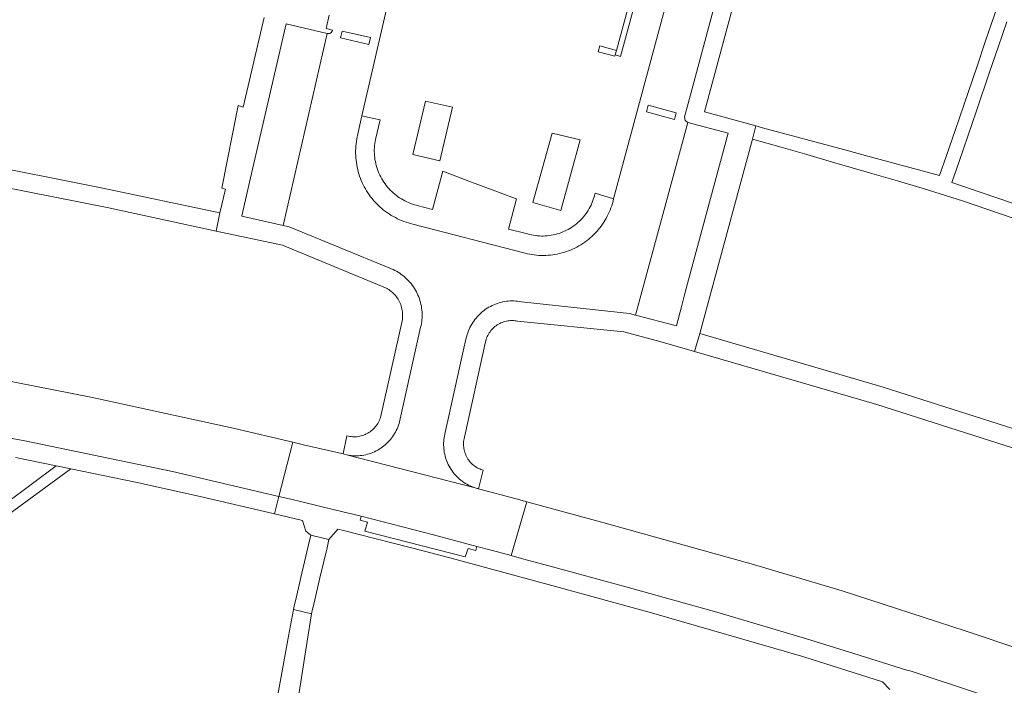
# Model space of a CAD drawing. Extents: x 146402 to 164798, y 455483 to 464134.
# Tile 419 of 575: x 157733 to 157840, y 461876 to 461948. Entities that reach past the tile are written whole.
import ezdxf

# ---------------------------------------------------------------- set-up
doc = ezdxf.new("R2010")
doc.units = 0
doc.header["$LTSCALE"] = 0.2
for name, color, linetype, lineweight in [('B-XX-VH-VERHARDING_ASFALT-GV', 252, 'CONTINUOUS', 18), ('B-XX-VH-VERHARDING_BETONSTRAATSTEEN-GV', 252, 'CONTINUOUS', 18), ('B-XX-VH-VERHARDING_FUNDERING_ZAND-GV', 252, 'CONTINUOUS', 18), ('B-XX-VH-VERHARDING_TEGEL-GV', 252, 'CONTINUOUS', 18), ('B-XX-VH-VERHARDING_TEGEL_RUBBER-GV', 252, 'CONTINUOUS', 18)]:
    doc.layers.add(name, color=color, linetype=linetype, lineweight=lineweight)

msp = doc.modelspace()

# ---------------------------------------------------------------- linework, layer by layer
at = {"layer": 'B-XX-VH-VERHARDING_ASFALT-GV'}
for points in [[(157770.9, 461946.211), (157767.814, 461946.905), (157767.639, 461946.194), (157770.71, 461945.482)], [(157763.65, 461902.096), (157762.462, 461902.375), (157760.946, 461896.506), (157762.103, 461896.236), (157763.591, 461895.889), (157767.002, 461895.039), (157769.879, 461894.362), (157769.882, 461894.361), (157777.72, 461892.336), (157782.434, 461891.085), (157784.121, 461890.637), (157786.145, 461890.092), (157787.837, 461895.917), (157786.69, 461896.228), (157782.588, 461897.337), (157782.524, 461897.353), (157782.448, 461897.373), (157782.258, 461897.43), (157768.431, 461900.973), (157767.927, 461901.121)]]:
    msp.add_lwpolyline(points, close=True, dxfattribs=at)
for points in [[(157731.841, 461902.81), (157733.234, 461902.554), (157749.435, 461899.19), (157760.946, 461896.506), (157762.462, 461902.375), (157756.001, 461903.893), (157740.578, 461907.245), (157722.498, 461910.795)], [(157855.727, 461875.015), (157841.517, 461879.893), (157841.492, 461879.902), (157835.35, 461881.962), (157822.028, 461886.282), (157812.414, 461889.118), (157796.081, 461893.687), (157787.837, 461895.917), (157786.145, 461890.092), (157787.503, 461889.727), (157790.63, 461888.888), (157798.324, 461886.802), (157808.446, 461883.954), (157818.058, 461881.13), (157823.278, 461879.496), (157829.017, 461877.681), (157829.517, 461877.59), (157836.783, 461875.164)]]:
    msp.add_lwpolyline(points, dxfattribs=at)
at = {"layer": 'B-XX-VH-VERHARDING_BETONSTRAATSTEEN-GV'}
for points in [[(157803.979, 461953.798), (157797.244, 461928.731), (157797.185, 461928.487), (157797.118, 461928.246), (157797.043, 461928.007), (157796.961, 461927.77), (157796.872, 461927.536), (157796.775, 461927.305), (157796.67, 461927.077), (157796.558, 461926.852), (157796.44, 461926.632), (157796.314, 461926.415), (157796.181, 461926.202), (157796.042, 461925.994), (157795.896, 461925.79), (157795.744, 461925.591), (157795.585, 461925.397), (157795.421, 461925.208), (157795.25, 461925.024), (157795.073, 461924.846), (157794.891, 461924.674), (157794.704, 461924.508), (157794.511, 461924.347), (157794.314, 461924.193), (157794.111, 461924.045), (157793.904, 461923.904), (157793.693, 461923.77), (157793.477, 461923.642), (157793.258, 461923.521), (157793.034, 461923.408), (157792.807, 461923.301), (157792.577, 461923.202), (157792.344, 461923.11), (157792.108, 461923.026), (157791.869, 461922.949), (157791.628, 461922.88), (157791.385, 461922.819), (157791.14, 461922.765), (157790.894, 461922.719), (157790.646, 461922.681), (157790.397, 461922.652), (157790.148, 461922.63), (157789.898, 461922.615), (157789.647, 461922.609), (157789.396, 461922.611), (157789.146, 461922.622), (157788.896, 461922.639), (157788.647, 461922.666), (157788.398, 461922.699), (157788.151, 461922.741), (157787.905, 461922.791), (157787.661, 461922.848), (157787.529, 461922.883), (157775.489, 461926.007), (157775.243, 461926.068), (157774.999, 461926.137), (157774.758, 461926.213), (157774.519, 461926.297), (157774.283, 461926.389), (157774.05, 461926.488), (157773.82, 461926.594), (157773.594, 461926.708), (157773.371, 461926.828), (157773.152, 461926.956), (157772.938, 461927.09), (157772.727, 461927.232), (157772.522, 461927.379), (157772.321, 461927.533), (157772.125, 461927.694), (157771.934, 461927.86), (157771.749, 461928.033), (157771.569, 461928.211), (157771.394, 461928.395), (157771.226, 461928.584), (157771.064, 461928.778), (157770.908, 461928.978), (157770.758, 461929.182), (157770.615, 461929.391), (157770.479, 461929.604), (157770.349, 461929.822), (157770.226, 461930.043), (157770.111, 461930.269), (157770.002, 461930.498), (157769.901, 461930.73), (157769.807, 461930.965), (157769.721, 461931.203), (157769.642, 461931.444), (157769.571, 461931.687), (157769.508, 461931.932), (157769.452, 461932.179), (157769.404, 461932.428), (157769.364, 461932.678), (157769.332, 461932.929), (157769.308, 461933.181), (157769.292, 461933.434), (157769.284, 461933.687), (157769.284, 461933.94), (157769.292, 461934.193), (157769.308, 461934.446), (157769.332, 461934.698), (157769.363, 461934.949), (157769.403, 461935.199), (157769.451, 461935.448), (157769.49, 461935.627), (157769.974, 461937.727), (157783.456, 461996.166)], [(157766.407, 461948.658), (157766.076, 461947.215), (157766.784, 461947.03), (157766.772, 461946.979), (157766.75, 461946.921), (157766.721, 461946.867), (157766.686, 461946.818), (157766.644, 461946.773), (157766.597, 461946.734), (157766.545, 461946.702), (157766.489, 461946.677), (157766.431, 461946.659), (157766.371, 461946.648), (157766.309, 461946.646), (157766.249, 461946.652), (157766.189, 461946.666), (157761.43, 461925.868), (157762.079, 461925.721), (157772.976, 461921.244), (157773.144, 461921.177), (157773.335, 461921.092), (157773.523, 461921.001), (157773.707, 461920.902), (157773.888, 461920.796), (157774.064, 461920.683), (157774.235, 461920.564), (157774.402, 461920.438), (157774.564, 461920.306), (157774.721, 461920.168), (157774.872, 461920.024), (157775.018, 461919.875), (157775.158, 461919.719), (157775.292, 461919.559), (157775.419, 461919.394), (157775.541, 461919.223), (157775.655, 461919.049), (157775.763, 461918.87), (157775.864, 461918.687), (157775.958, 461918.5), (157776.044, 461918.31), (157776.124, 461918.117), (157776.195, 461917.92), (157776.26, 461917.722), (157776.316, 461917.52), (157776.365, 461917.317), (157776.406, 461917.112), (157776.439, 461916.906), (157776.464, 461916.699), (157776.482, 461916.49), (157776.491, 461916.282), (157776.492, 461916.073), (157776.486, 461915.864), (157776.471, 461915.655), (157776.448, 461915.448), (157776.418, 461915.241), (157776.379, 461915.036), (157776.333, 461914.832), (157776, 461913.368), (157774.041, 461904.58), (157773.989, 461904.399), (157773.927, 461904.21), (157773.858, 461904.024), (157773.781, 461903.841), (157773.696, 461903.66), (157773.605, 461903.484), (157773.506, 461903.311), (157773.401, 461903.142), (157773.289, 461902.978), (157773.17, 461902.819), (157773.046, 461902.664), (157772.915, 461902.514), (157772.778, 461902.37), (157772.635, 461902.232), (157772.487, 461902.099), (157772.334, 461901.972), (157772.175, 461901.852), (157772.012, 461901.738), (157771.845, 461901.631), (157771.673, 461901.53), (157771.498, 461901.437), (157771.319, 461901.35), (157771.136, 461901.271), (157770.951, 461901.2), (157770.762, 461901.136), (157770.572, 461901.079), (157770.379, 461901.03), (157770.185, 461900.989), (157769.988, 461900.956), (157769.791, 461900.931), (157769.593, 461900.914), (157769.394, 461900.904), (157769.196, 461900.903), (157768.997, 461900.91), (157768.799, 461900.924), (157768.601, 461900.947), (157768.516, 461900.959), (157768.431, 461900.973), (157782.258, 461897.43), (157782.07, 461897.494), (157781.885, 461897.566), (157781.702, 461897.645), (157781.523, 461897.731), (157781.348, 461897.825), (157781.177, 461897.925), (157781.01, 461898.033), (157780.847, 461898.147), (157780.689, 461898.267), (157780.536, 461898.394), (157780.388, 461898.527), (157780.245, 461898.665), (157780.109, 461898.81), (157779.978, 461898.959), (157779.854, 461899.114), (157779.735, 461899.273), (157779.623, 461899.438), (157779.518, 461899.606), (157779.42, 461899.779), (157779.329, 461899.956), (157779.245, 461900.136), (157779.168, 461900.319), (157779.099, 461900.505), (157779.037, 461900.694), (157778.983, 461900.885), (157778.937, 461901.078), (157778.899, 461901.273), (157778.868, 461901.47), (157778.845, 461901.667), (157778.831, 461901.865), (157778.824, 461902.064), (157778.825, 461902.263), (157778.835, 461902.461), (157778.852, 461902.659), (157778.877, 461902.856), (157778.91, 461903.052), (157778.951, 461903.246), (157779, 461903.439), (157780.954, 461912.243), (157781.283, 461913.706), (157781.32, 461913.854), (157781.376, 461914.049), (157781.439, 461914.242), (157781.51, 461914.432), (157781.588, 461914.62), (157781.674, 461914.804), (157781.767, 461914.984), (157781.867, 461915.161), (157781.973, 461915.333), (157782.087, 461915.501), (157782.207, 461915.665), (157782.333, 461915.824), (157782.466, 461915.978), (157782.604, 461916.126), (157782.748, 461916.269), (157782.898, 461916.406), (157783.053, 461916.537), (157783.213, 461916.661), (157783.378, 461916.78), (157783.547, 461916.891), (157783.721, 461916.996), (157783.899, 461917.095), (157784.08, 461917.185), (157784.265, 461917.269), (157784.453, 461917.346), (157784.644, 461917.415), (157784.837, 461917.476), (157785.033, 461917.53), (157785.231, 461917.576), (157785.43, 461917.614), (157785.631, 461917.644), (157785.832, 461917.666), (157786.035, 461917.681), (157786.238, 461917.687), (157786.441, 461917.685), (157786.643, 461917.676), (157786.845, 461917.658), (157787.047, 461917.633), (157787.247, 461917.599), (157798.955, 461916.336), (157799.627, 461916.16), (157805.298, 461937.012), (157805.011, 461937.249), (157804.947, 461937.616), (157805.34, 461939.082), (157819.632, 461992.351)], [(157732.424, 461900.731), (157736.828, 461899.825), (157738.409, 461899.5), (157745.426, 461898.056), (157752.439, 461896.511), (157760.489, 461894.613), (157760.946, 461896.506), (157749.435, 461899.19), (157733.234, 461902.554), (157731.841, 461902.81)]]:
    msp.add_lwpolyline(points, dxfattribs=at)
for points in [[(157808.669, 461984.067), (157808.518, 461985.313), (157808.18, 461984.067), (157797.544, 461944.826), (157797.413, 461944.342), (157798.01, 461944.157), (157808.493, 461982.824)], [(157766.189, 461946.666), (157761.751, 461947.72), (157757.795, 461930.565), (157757.465, 461929.099), (157756.953, 461926.892), (157756.964, 461926.878), (157761.43, 461925.868)], [(157767.639, 461946.194), (157767.814, 461946.905), (157770.9, 461946.211), (157770.71, 461945.482)], [(157797.544, 461944.826), (157795.753, 461945.307), (157795.585, 461944.67), (157797.371, 461944.188), (157797.413, 461944.342)], [(157804.021, 461938.058), (157800.989, 461938.883), (157800.795, 461938.17), (157803.835, 461937.336)], [(157804.021, 461938.058), (157803.835, 461937.336), (157800.795, 461938.17), (157800.989, 461938.883)], [(157809.67, 461935.845), (157805.298, 461937.012), (157799.627, 461916.16), (157804.053, 461915.005), (157804.626, 461917.191), (157805.016, 461918.632)]]:
    msp.add_lwpolyline(points, close=True, dxfattribs=at)
at = {"layer": 'B-XX-VH-VERHARDING_FUNDERING_ZAND-GV'}
msp.add_lwpolyline([(157766.397, 461891.84), (157764.428, 461892.3), (157764.152, 461891.122), (157763.469, 461888.202), (157762.796, 461885.328), (157762.673, 461884.801), (157762.546, 461884.258), (157764.498, 461883.802), (157764.614, 461884.291), (157764.774, 461884.97), (157765.418, 461887.697), (157766.183, 461890.934)], close=True, dxfattribs=at)
msp.add_lwpolyline([(157761.245, 461862.994), (157764.031, 461880.816), (157764.498, 461883.802), (157762.546, 461884.258), (157762.019, 461881.382), (157759.037, 461865.092)], dxfattribs=at)
at = {"layer": 'B-XX-VH-VERHARDING_TEGEL-GV'}
for points in [[(157819.632, 461992.351), (157805.34, 461939.082), (157804.947, 461937.616), (157805.011, 461937.249), (157805.298, 461937.012), (157809.67, 461935.845), (157805.016, 461918.632), (157804.626, 461917.191), (157804.053, 461915.005), (157799.627, 461916.16), (157798.955, 461916.336), (157787.247, 461917.599), (157787.047, 461917.633), (157786.845, 461917.658), (157786.643, 461917.676), (157786.441, 461917.685), (157786.238, 461917.687), (157786.035, 461917.681), (157785.832, 461917.666), (157785.631, 461917.644), (157785.43, 461917.614), (157785.231, 461917.576), (157785.033, 461917.53), (157784.837, 461917.476), (157784.644, 461917.415), (157784.453, 461917.346), (157784.265, 461917.269), (157784.08, 461917.185), (157783.899, 461917.095), (157783.721, 461916.996), (157783.547, 461916.891), (157783.378, 461916.78), (157783.213, 461916.661), (157783.053, 461916.537), (157782.898, 461916.406), (157782.748, 461916.269), (157782.604, 461916.126), (157782.466, 461915.978), (157782.333, 461915.824), (157782.207, 461915.665), (157782.087, 461915.501), (157781.973, 461915.333), (157781.867, 461915.161), (157781.767, 461914.984), (157781.674, 461914.804), (157781.588, 461914.62), (157781.51, 461914.432), (157781.439, 461914.242), (157781.376, 461914.049), (157781.32, 461913.854), (157781.283, 461913.706), (157780.954, 461912.243), (157779, 461903.439), (157778.951, 461903.246), (157778.91, 461903.052), (157778.877, 461902.856), (157778.852, 461902.659), (157778.835, 461902.461), (157778.825, 461902.263), (157778.824, 461902.064), (157778.831, 461901.865), (157778.845, 461901.667), (157778.868, 461901.47), (157778.899, 461901.273), (157778.937, 461901.078), (157778.983, 461900.885), (157779.037, 461900.694), (157779.099, 461900.505), (157779.168, 461900.319), (157779.245, 461900.136), (157779.329, 461899.956), (157779.42, 461899.779), (157779.518, 461899.606), (157779.623, 461899.438), (157779.735, 461899.273), (157779.854, 461899.114), (157779.978, 461898.959), (157780.109, 461898.81), (157780.245, 461898.665), (157780.388, 461898.527), (157780.536, 461898.394), (157780.689, 461898.267), (157780.847, 461898.147), (157781.01, 461898.033), (157781.177, 461897.925), (157781.348, 461897.825), (157781.523, 461897.731), (157781.702, 461897.645), (157781.885, 461897.566), (157782.07, 461897.494), (157782.258, 461897.43), (157782.448, 461897.373), (157782.524, 461897.353), (157782.588, 461897.337), (157783.092, 461899.349), (157783.017, 461899.372), (157782.872, 461899.423), (157782.73, 461899.482), (157782.591, 461899.547), (157782.456, 461899.62), (157782.325, 461899.7), (157782.198, 461899.787), (157782.076, 461899.88), (157781.959, 461899.979), (157781.848, 461900.084), (157781.741, 461900.195), (157781.641, 461900.312), (157781.547, 461900.433), (157781.46, 461900.559), (157781.379, 461900.69), (157781.305, 461900.824), (157781.238, 461900.962), (157781.178, 461901.104), (157781.126, 461901.248), (157781.082, 461901.395), (157781.045, 461901.544), (157781.016, 461901.695), (157780.995, 461901.847), (157780.982, 461902), (157780.976, 461902.153), (157780.979, 461902.307), (157780.99, 461902.46), (157781.009, 461902.612), (157781.036, 461902.763), (157781.07, 461902.913), (157783.346, 461913.239), (157783.382, 461913.381), (157783.427, 461913.528), (157783.479, 461913.673), (157783.539, 461913.815), (157783.607, 461913.953), (157783.681, 461914.088), (157783.763, 461914.219), (157783.851, 461914.345), (157783.945, 461914.467), (157784.046, 461914.584), (157784.152, 461914.695), (157784.265, 461914.8), (157784.382, 461914.9), (157784.505, 461914.993), (157784.632, 461915.08), (157784.764, 461915.16), (157784.899, 461915.233), (157785.038, 461915.299), (157785.181, 461915.358), (157785.326, 461915.409), (157785.474, 461915.453), (157785.623, 461915.489), (157785.775, 461915.517), (157785.927, 461915.537), (157786.081, 461915.549), (157786.235, 461915.554), (157786.389, 461915.55), (157786.543, 461915.538), (157786.695, 461915.519), (157786.847, 461915.491), (157798.349, 461914.324), (157802.257, 461913.29), (157806.026, 461912.197), (157806.605, 461914.15), (157809.679, 461925.514), (157812.305, 461935.221), (157812.679, 461936.648), (157807.113, 461938.168), (157821.368, 461991.059)], [(157839.962, 461952.848), (157838.506, 461948.586), (157837.574, 461945.86), (157836.643, 461943.135), (157835.194, 461938.887), (157834.258, 461936.153), (157833.325, 461933.428), (157832.586, 461931.267), (157825.216, 461933.264), (157822.319, 461934.045), (157813.38, 461936.456), (157812.679, 461936.648), (157812.305, 461935.221), (157815.402, 461934.341), (157818.191, 461933.534), (157820.98, 461932.727), (157825.227, 461931.491), (157828.018, 461930.683), (157830.807, 461929.875), (157835.059, 461928.517), (157837.812, 461927.579), (157840.566, 461926.643)], [(157759.365, 461948.396), (157757.096, 461938.696), (157756.548, 461938.843), (157754.78, 461929.892), (157755.162, 461929.789), (157754.575, 461927.214), (157754.155, 461925.258), (157761.341, 461923.717), (157772.689, 461919.024), (157772.729, 461919.001), (157772.868, 461918.916), (157773.002, 461918.823), (157773.132, 461918.725), (157773.257, 461918.62), (157773.376, 461918.509), (157773.49, 461918.392), (157773.598, 461918.27), (157773.7, 461918.143), (157773.796, 461918.01), (157773.885, 461917.874), (157773.967, 461917.733), (157774.042, 461917.588), (157774.11, 461917.44), (157774.171, 461917.289), (157774.224, 461917.135), (157774.269, 461916.978), (157774.307, 461916.819), (157774.337, 461916.659), (157774.359, 461916.497), (157774.373, 461916.335), (157774.38, 461916.172), (157774.378, 461916.009), (157774.368, 461915.846), (157774.35, 461915.684), (157771.976, 461905.072), (157771.946, 461904.981), (157771.892, 461904.836), (157771.831, 461904.694), (157771.762, 461904.556), (157771.686, 461904.421), (157771.603, 461904.291), (157771.514, 461904.164), (157771.418, 461904.043), (157771.316, 461903.927), (157771.209, 461903.816), (157771.095, 461903.71), (157770.976, 461903.611), (157770.853, 461903.519), (157770.725, 461903.432), (157770.592, 461903.352), (157770.455, 461903.28), (157770.361, 461903.235), (157770.315, 461903.214), (157770.172, 461903.156), (157770.026, 461903.106), (157769.877, 461903.062), (157769.727, 461903.027), (157769.575, 461903), (157769.421, 461902.98), (157769.267, 461902.968), (157769.113, 461902.965), (157768.958, 461902.969), (157768.804, 461902.981), (157768.65, 461903.002), (157768.498, 461903.03), (157768.348, 461903.066), (157767.927, 461901.121), (157768.431, 461900.973), (157768.516, 461900.959), (157768.601, 461900.947), (157768.799, 461900.924), (157768.997, 461900.91), (157769.196, 461900.903), (157769.394, 461900.904), (157769.593, 461900.914), (157769.791, 461900.931), (157769.988, 461900.956), (157770.185, 461900.989), (157770.379, 461901.03), (157770.572, 461901.079), (157770.762, 461901.136), (157770.951, 461901.2), (157771.136, 461901.271), (157771.319, 461901.35), (157771.498, 461901.437), (157771.673, 461901.53), (157771.845, 461901.631), (157772.012, 461901.738), (157772.175, 461901.852), (157772.334, 461901.972), (157772.487, 461902.099), (157772.635, 461902.232), (157772.778, 461902.37), (157772.915, 461902.514), (157773.046, 461902.664), (157773.17, 461902.819), (157773.289, 461902.978), (157773.401, 461903.142), (157773.506, 461903.311), (157773.605, 461903.484), (157773.696, 461903.66), (157773.781, 461903.841), (157773.858, 461904.024), (157773.927, 461904.21), (157773.989, 461904.399), (157774.041, 461904.58), (157776, 461913.368), (157776.333, 461914.832), (157776.379, 461915.036), (157776.418, 461915.241), (157776.448, 461915.448), (157776.471, 461915.655), (157776.486, 461915.864), (157776.492, 461916.073), (157776.491, 461916.282), (157776.482, 461916.49), (157776.464, 461916.699), (157776.439, 461916.906), (157776.406, 461917.112), (157776.365, 461917.317), (157776.316, 461917.52), (157776.26, 461917.722), (157776.195, 461917.92), (157776.124, 461918.117), (157776.044, 461918.31), (157775.958, 461918.5), (157775.864, 461918.687), (157775.763, 461918.87), (157775.655, 461919.049), (157775.541, 461919.223), (157775.419, 461919.394), (157775.292, 461919.559), (157775.158, 461919.719), (157775.018, 461919.875), (157774.872, 461920.024), (157774.721, 461920.168), (157774.564, 461920.306), (157774.402, 461920.438), (157774.235, 461920.564), (157774.064, 461920.683), (157773.888, 461920.796), (157773.707, 461920.902), (157773.523, 461921.001), (157773.335, 461921.092), (157773.144, 461921.177), (157772.976, 461921.244), (157762.079, 461925.721), (157761.43, 461925.868), (157756.964, 461926.878), (157756.953, 461926.892), (157757.465, 461929.099), (157757.795, 461930.565), (157761.751, 461947.72), (157766.189, 461946.666), (157766.249, 461946.652), (157766.309, 461946.646), (157766.371, 461946.648), (157766.431, 461946.659), (157766.489, 461946.677), (157766.545, 461946.702), (157766.597, 461946.734), (157766.644, 461946.773), (157766.686, 461946.818), (157766.721, 461946.867), (157766.75, 461946.921), (157766.772, 461946.979), (157766.784, 461947.03), (157766.076, 461947.215), (157766.407, 461948.658)], [(157845.477, 461926.573), (157833.917, 461930.504), (157834.712, 461932.809), (157835.639, 461935.538), (157836.568, 461938.274), (157838.003, 461942.455), (157838.931, 461945.18), (157839.862, 461947.913)], [(157727.877, 461930.656), (157742.341, 461927.792), (157754.155, 461925.258), (157754.575, 461927.214), (157741.887, 461929.904), (157727.37, 461932.775)], [(157836.783, 461875.164), (157829.517, 461877.59), (157829.017, 461877.681), (157823.278, 461879.496), (157818.058, 461881.13), (157808.446, 461883.954), (157798.324, 461886.802), (157790.63, 461888.888), (157787.503, 461889.727), (157786.145, 461890.092), (157784.121, 461890.637), (157782.434, 461891.085), (157782.321, 461890.659), (157781.468, 461890.883), (157781.173, 461889.957), (157770.291, 461892.759), (157770.587, 461893.735), (157769.779, 461893.947), (157769.879, 461894.362), (157767.002, 461895.039), (157763.591, 461895.889), (157762.103, 461896.236), (157760.946, 461896.506), (157760.489, 461894.613), (157763.54, 461893.894), (157763.897, 461892.737), (157764.428, 461892.3), (157766.397, 461891.84), (157767.369, 461892.952), (157767.971, 461892.799), (157776.744, 461890.576), (157780.044, 461889.707), (157783.379, 461888.821), (157790.949, 461886.758), (157801.366, 461883.905), (157817.855, 461879.128), (157826.41, 461876.423), (157827.182, 461875.59)]]:
    msp.add_lwpolyline(points, dxfattribs=at)
for points in [[(157779.785, 461938.676), (157776.87, 461939.345), (157775.468, 461933.536), (157778.396, 461932.847)], [(157770.582, 461937.598), (157769.974, 461937.727), (157769.49, 461935.627), (157769.451, 461935.448), (157769.403, 461935.199), (157769.363, 461934.949), (157769.332, 461934.698), (157769.308, 461934.446), (157769.292, 461934.193), (157769.284, 461933.94), (157769.284, 461933.687), (157769.292, 461933.434), (157769.308, 461933.181), (157769.332, 461932.929), (157769.364, 461932.678), (157769.404, 461932.428), (157769.452, 461932.179), (157769.508, 461931.932), (157769.571, 461931.687), (157769.642, 461931.444), (157769.721, 461931.203), (157769.807, 461930.965), (157769.901, 461930.73), (157770.002, 461930.498), (157770.111, 461930.269), (157770.226, 461930.043), (157770.349, 461929.822), (157770.479, 461929.604), (157770.615, 461929.391), (157770.758, 461929.182), (157770.908, 461928.978), (157771.064, 461928.778), (157771.226, 461928.584), (157771.394, 461928.395), (157771.569, 461928.211), (157771.749, 461928.033), (157771.934, 461927.86), (157772.125, 461927.694), (157772.321, 461927.533), (157772.522, 461927.379), (157772.727, 461927.232), (157772.938, 461927.09), (157773.152, 461926.956), (157773.371, 461926.828), (157773.594, 461926.708), (157773.82, 461926.594), (157774.05, 461926.488), (157774.283, 461926.389), (157774.519, 461926.297), (157774.758, 461926.213), (157774.999, 461926.137), (157775.243, 461926.068), (157775.489, 461926.007), (157787.529, 461922.883), (157787.661, 461922.848), (157787.905, 461922.791), (157788.151, 461922.741), (157788.398, 461922.699), (157788.647, 461922.666), (157788.896, 461922.639), (157789.146, 461922.622), (157789.396, 461922.611), (157789.647, 461922.609), (157789.898, 461922.615), (157790.148, 461922.63), (157790.397, 461922.652), (157790.646, 461922.681), (157790.894, 461922.719), (157791.14, 461922.765), (157791.385, 461922.819), (157791.628, 461922.88), (157791.869, 461922.949), (157792.108, 461923.026), (157792.344, 461923.11), (157792.577, 461923.202), (157792.807, 461923.301), (157793.034, 461923.408), (157793.258, 461923.521), (157793.477, 461923.642), (157793.693, 461923.77), (157793.904, 461923.904), (157794.111, 461924.045), (157794.314, 461924.193), (157794.511, 461924.347), (157794.704, 461924.508), (157794.891, 461924.674), (157795.073, 461924.846), (157795.25, 461925.024), (157795.421, 461925.208), (157795.585, 461925.397), (157795.744, 461925.591), (157795.896, 461925.79), (157796.042, 461925.994), (157796.181, 461926.202), (157796.314, 461926.415), (157796.44, 461926.632), (157796.558, 461926.852), (157796.67, 461927.077), (157796.775, 461927.305), (157796.872, 461927.536), (157796.961, 461927.77), (157797.043, 461928.007), (157797.118, 461928.246), (157797.185, 461928.487), (157797.244, 461928.731), (157795.231, 461929.35), (157795.218, 461929.292), (157795.168, 461929.082), (157795.109, 461928.874), (157795.043, 461928.668), (157794.969, 461928.464), (157794.887, 461928.264), (157794.799, 461928.067), (157794.703, 461927.873), (157794.6, 461927.683), (157794.49, 461927.497), (157794.373, 461927.315), (157794.25, 461927.137), (157794.12, 461926.965), (157793.984, 461926.797), (157793.841, 461926.634), (157793.693, 461926.477), (157793.539, 461926.325), (157793.38, 461926.179), (157793.215, 461926.039), (157793.045, 461925.905), (157792.871, 461925.778), (157792.691, 461925.657), (157792.508, 461925.543), (157792.32, 461925.436), (157792.128, 461925.335), (157791.933, 461925.242), (157791.735, 461925.156), (157791.534, 461925.078), (157791.329, 461925.007), (157791.122, 461924.944), (157790.914, 461924.888), (157790.703, 461924.84), (157790.49, 461924.8), (157790.277, 461924.768), (157790.062, 461924.744), (157789.846, 461924.728), (157789.63, 461924.719), (157789.414, 461924.719), (157789.198, 461924.727), (157788.982, 461924.743), (157788.767, 461924.766), (157788.554, 461924.798), (157788.341, 461924.837), (157788.13, 461924.885), (157787.921, 461924.94), (157785.838, 461925.462), (157786.711, 461928.735), (157786.232, 461928.916), (157784.386, 461929.614), (157784.384, 461929.608), (157781.55, 461930.67), (157778.749, 461931.758), (157777.625, 461927.586), (157775.94, 461928.035), (157775.864, 461928.054), (157775.652, 461928.113), (157775.442, 461928.18), (157775.234, 461928.255), (157775.029, 461928.337), (157774.828, 461928.426), (157774.629, 461928.523), (157774.435, 461928.626), (157774.244, 461928.737), (157774.057, 461928.855), (157773.875, 461928.979), (157773.697, 461929.11), (157773.525, 461929.247), (157773.357, 461929.39), (157773.194, 461929.54), (157773.038, 461929.695), (157772.887, 461929.856), (157772.741, 461930.022), (157772.602, 461930.193), (157772.469, 461930.369), (157772.343, 461930.55), (157772.223, 461930.735), (157772.11, 461930.925), (157772.005, 461931.118), (157771.906, 461931.315), (157771.814, 461931.516), (157771.73, 461931.72), (157771.653, 461931.927), (157771.584, 461932.136), (157771.522, 461932.348), (157771.468, 461932.562), (157771.422, 461932.777), (157771.383, 461932.995), (157771.353, 461933.213), (157771.33, 461933.433), (157771.316, 461933.653), (157771.31, 461933.873), (157771.311, 461934.094), (157771.321, 461934.314), (157771.338, 461934.534), (157771.363, 461934.753), (157771.397, 461934.971), (157771.438, 461935.188), (157771.941, 461937.309)], [(157826.483, 461908.328), (157806.605, 461914.15), (157806.026, 461912.197), (157825.797, 461906.465), (157845.807, 461900.079), (157846.427, 461901.978)], [(157738.409, 461899.5), (157736.828, 461899.825), (157731.402, 461895.791), (157730.964, 461894.039)], [(157769.882, 461894.361), (157769.879, 461894.362), (157769.779, 461893.947), (157770.587, 461893.735), (157770.291, 461892.759), (157781.173, 461889.957), (157781.468, 461890.883), (157782.321, 461890.659), (157782.434, 461891.085), (157777.72, 461892.336)]]:
    msp.add_lwpolyline(points, close=True, dxfattribs=at)
at = {"layer": 'B-XX-VH-VERHARDING_TEGEL_RUBBER-GV'}
msp.add_lwpolyline([(157793.605, 461935.131), (157790.589, 461935.863), (157788.478, 461928.362), (157791.517, 461927.483)], close=True, dxfattribs=at)

doc.saveas('drawing.dxf')
